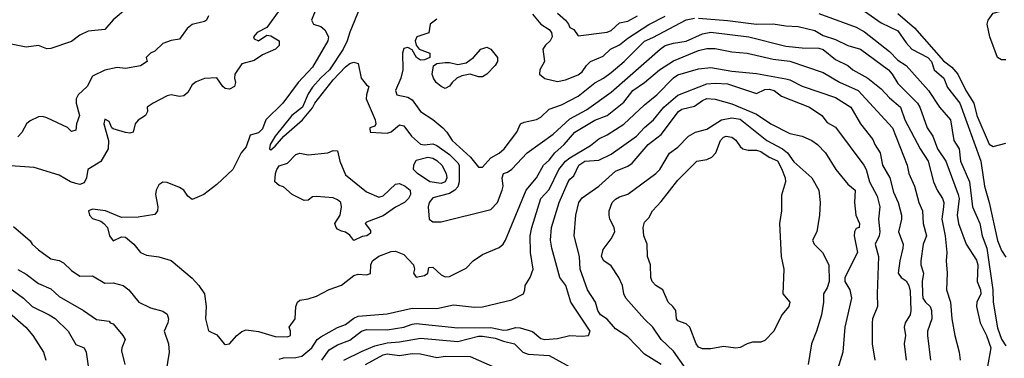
# Model space of a CAD drawing. Header units: metres. Extents: x -46681 to -43747, y -240911 to -237677.
# Tile 621 of 656: x -45669 to -45550, y -238970 to -238929. Entities that reach past the tile are written whole.
import ezdxf

# ---------------------------------------------------------------- set-up
doc = ezdxf.new("R2010")
doc.units = ezdxf.units.M
doc.layers.add('CONTOUR_INDEX', color=1, linetype='Continuous')
doc.layers.add('CONTOUR_INTER', color=3, linetype='Continuous')

msp = doc.modelspace()

# ---------------------------------------------------------------- linework, layer by layer
at = {"layer": 'CONTOUR_INDEX'}
for points, elevation in [([(-45637.73, -238928.02), (-45639.1, -238929.92), (-45640.24, -238930.52), (-45640.71, -238931.02), (-45640.6, -238931.28), (-45640.1, -238931.51), (-45639.1, -238930.83), (-45638.6, -238930.93), (-45637.6, -238931.52), (-45637.6, -238932.09), (-45638.03, -238932.52), (-45639.6, -238933.2), (-45640.6, -238933.89), (-45642.1, -238934.28), (-45642.93, -238935.52), (-45643, -238936.02), (-45642.87, -238936.52), (-45643, -238937.02), (-45643.6, -238937.35), (-45644.1, -238937.25), (-45644.38, -238937.02), (-45645.1, -238935.98), (-45646.6, -238936.07), (-45647.6, -238936.45), (-45648.1, -238936.83), (-45648.6, -238937.73), (-45649.1, -238938.15), (-45649.6, -238938.21), (-45650.6, -238938.04), (-45651.1, -238938.15), (-45652.77, -238939.02), (-45653.52, -238939.52), (-45653.48, -238940.02), (-45653.69, -238940.52), (-45654.6, -238941.08), (-45654.97, -238941.52), (-45655.18, -238942.52), (-45655.6, -238942.63), (-45656.1, -238942.57), (-45657.6, -238942.13), (-45657.78, -238942.02), (-45658.1, -238941.24), (-45658.6, -238940.97), (-45658.73, -238941.52), (-45658.18, -238943.52), (-45658.22, -238944.52), (-45659.1, -238946.06), (-45660.64, -238947.02), (-45660.82, -238948.02), (-45661.1, -238948.63), (-45661.6, -238948.83), (-45662.1, -238948.73), (-45662.74, -238948.52), (-45664.1, -238947.69), (-45667.1, -238946.8), (-45671.1, -238946.49)], 90), ([(-45604.1, -238928.17), (-45603.13, -238929.02), (-45602.74, -238929.52), (-45602.6, -238929.91), (-45602.1, -238930.14), (-45601.6, -238930.92), (-45598.1, -238930.49), (-45597.6, -238930.27), (-45596.6, -238929.34), (-45595.6, -238929.13), (-45594.44, -238928.52)], 85), ([(-45567.1, -238927.94), (-45565.1, -238929.34), (-45563.1, -238930.33), (-45562.1, -238931.75), (-45561.39, -238932.52), (-45559.46, -238933.52), (-45559.03, -238934.02), (-45558.7, -238935.02), (-45557.54, -238936.02), (-45557.1, -238937.16), (-45555.61, -238939.02), (-45553.11, -238946.02), (-45552.66, -238949.02), (-45552.1, -238951.02), (-45551.1, -238955.56), (-45550.6, -238956.8), (-45550.1, -238957.59)], 85), ([(-45637.6, -238969.88), (-45637.1, -238969.71), (-45635.6, -238969.7), (-45634.86, -238969.52), (-45633.69, -238968.52), (-45633.03, -238967.52), (-45632.6, -238967.17), (-45630.6, -238966.06), (-45629.6, -238965.7), (-45628.6, -238964.96), (-45628.1, -238964.71), (-45624.6, -238964.42), (-45621.6, -238963.75), (-45618.6, -238963.79), (-45616.6, -238963.34), (-45614.1, -238963.62), (-45613.1, -238963.56), (-45609.6, -238962.75), (-45608.19, -238962.02), (-45608, -238961.52), (-45607.99, -238961.02), (-45607.36, -238960.02), (-45607, -238959.02), (-45607.32, -238957.02), (-45607.37, -238955.02), (-45607.17, -238954.02), (-45606.1, -238950.53), (-45605.1, -238949.44), (-45603.91, -238947.02), (-45603.1, -238946.03), (-45602.6, -238945.62), (-45600.1, -238944.12), (-45599.1, -238943.32), (-45598.1, -238942.85), (-45596.1, -238941.55), (-45593.6, -238939.22), (-45592.11, -238938.02), (-45590.1, -238935.97), (-45589.6, -238935.61), (-45587.1, -238934.89), (-45585.6, -238934.74), (-45583.1, -238935.17), (-45580.1, -238935.47), (-45576.6, -238936.08), (-45576.1, -238936.22), (-45574.6, -238937), (-45570.6, -238938.33), (-45568.76, -238939.52), (-45567.59, -238941.52), (-45566.1, -238943.41), (-45565.87, -238944.02), (-45565.23, -238945.02), (-45564.93, -238946.52), (-45564.05, -238948.02), (-45563.6, -238949.76), (-45563.06, -238951.02), (-45562.65, -238952.52), (-45562.65, -238953.02), (-45563.02, -238954.52), (-45562.46, -238956.02), (-45562.47, -238956.52), (-45562.87, -238958.02), (-45563.05, -238959.52), (-45562.7, -238960.02), (-45562.1, -238960.46), (-45561.76, -238961.02), (-45561.6, -238961.67), (-45561.51, -238964.02), (-45561.6, -238964.52), (-45562.19, -238965.52), (-45562.31, -238966.02), (-45562.18, -238967.02), (-45562.31, -238968.02), (-45562.1, -238970.02)], 90), ([(-45669.6, -238953.9), (-45667.6, -238955.61), (-45667.34, -238956.02), (-45666.6, -238956.72), (-45665.1, -238957.79), (-45664.1, -238957.99), (-45663.6, -238958.27), (-45662.6, -238959.2), (-45661.6, -238959.86), (-45660.1, -238959.85), (-45658.6, -238960.71), (-45657.6, -238960.67), (-45656.39, -238961.02), (-45655.73, -238961.52), (-45654.52, -238963.02), (-45653.1, -238963.7), (-45651.6, -238964.11), (-45651.1, -238964.44), (-45650.95, -238965.02), (-45651.03, -238965.52), (-45651.46, -238966.52), (-45650.95, -238968.02), (-45650.85, -238969.02), (-45651.26, -238971.52)], 90)]:
    msp.add_lwpolyline(points, dxfattribs=dict(at, elevation=elevation))
at = {"layer": 'CONTOUR_INTER'}
for points, elevation in [([(-45655.86, -238927.52), (-45657.6, -238928.99), (-45658.6, -238930.15), (-45660.6, -238930.34), (-45661.6, -238930.83), (-45662.6, -238931.59), (-45665.1, -238932.43), (-45665.6, -238932.48), (-45666.6, -238932.07), (-45668.1, -238932.26), (-45671.1, -238931.69)], 92), ([(-45633.13, -238927.52), (-45633.73, -238929.02), (-45633.49, -238929.52), (-45632.6, -238929.8), (-45632.1, -238930.18), (-45631.67, -238931.02), (-45631.76, -238931.52), (-45633.6, -238934.68), (-45635.31, -238936.52), (-45637.16, -238939.02), (-45639.2, -238941.02), (-45639.6, -238942.13), (-45640.1, -238942.62), (-45641.1, -238942.9), (-45641.6, -238944.28), (-45642.18, -238945.02), (-45643.17, -238947.02), (-45645.1, -238948.83), (-45646.7, -238950.02), (-45648.1, -238950.62), (-45648.6, -238950.25), (-45649.1, -238949.5), (-45649.6, -238949.2), (-45651.1, -238948.6), (-45651.6, -238948.54), (-45652.1, -238948.86), (-45652.43, -238949.52), (-45652.51, -238950.02), (-45652.21, -238951.52), (-45652.28, -238952.02), (-45652.6, -238952.45), (-45654.6, -238952.75), (-45656.6, -238952.79), (-45658.51, -238952.02), (-45660.1, -238951.82), (-45660.56, -238952.02), (-45660.47, -238952.52), (-45660.1, -238952.91), (-45659.1, -238953.26), (-45658.71, -238953.52), (-45658.28, -238954.02), (-45658.04, -238955.02), (-45657.6, -238955.63), (-45656.6, -238955.15), (-45656.1, -238955.16), (-45655.1, -238956.01), (-45654.31, -238957.02), (-45653.6, -238957.35), (-45652.1, -238957.54), (-45650.6, -238958), (-45648.1, -238960.1), (-45647.27, -238961.02), (-45646.6, -238962.02), (-45646.39, -238963.52), (-45646.48, -238965.02), (-45646.1, -238966.45), (-45645.1, -238966.96), (-45644.25, -238968.02), (-45644.1, -238968.11), (-45643.6, -238968.05), (-45642.7, -238967.02), (-45642.1, -238966.56), (-45641.6, -238966.35), (-45640.1, -238966.55), (-45638.1, -238967.14), (-45636.6, -238967.19), (-45636.26, -238967.02), (-45636.25, -238966.52), (-45636.42, -238966.02), (-45635.7, -238965.02), (-45635.61, -238963.52), (-45635.4, -238963.02), (-45635.1, -238962.78), (-45634.1, -238962.63), (-45633.1, -238962.27), (-45631.6, -238961.49), (-45630.1, -238960.96), (-45628.6, -238959.81), (-45628.1, -238959.65), (-45627.1, -238959.71), (-45626.6, -238959.54), (-45626.57, -238958.52), (-45626.38, -238958.02), (-45625.6, -238957.48), (-45624.1, -238956.92), (-45623.6, -238956.88), (-45622.6, -238957.25), (-45621.42, -238958.52), (-45621.31, -238959.02), (-45621.43, -238959.52), (-45621.1, -238960), (-45620.1, -238959.78), (-45619.71, -238959.52), (-45619.6, -238958.84), (-45619.1, -238958.79), (-45618.1, -238959.72), (-45617.6, -238959.94), (-45617.1, -238959.91), (-45615.1, -238958.93), (-45614.23, -238958.02), (-45613.1, -238957.26), (-45611.1, -238956.44), (-45610.64, -238956.02), (-45610.33, -238955.52), (-45607.86, -238949.52), (-45606.61, -238948.02), (-45605.77, -238946.52), (-45605.1, -238945.91), (-45604.4, -238945.02), (-45603.3, -238944.02), (-45602.01, -238942.52), (-45599.6, -238941.08), (-45598.1, -238940.51), (-45596.1, -238938.92), (-45595.01, -238937.52), (-45593.6, -238936.53), (-45591.8, -238935.02), (-45590.1, -238933.91), (-45587.1, -238932.7), (-45586.1, -238932.46), (-45585.1, -238932.43), (-45583.1, -238932.84), (-45581.23, -238933.02), (-45578.1, -238933.72), (-45576.1, -238933.95), (-45572.1, -238935.32), (-45570.1, -238936.51), (-45567.88, -238937.52), (-45563.73, -238942.02), (-45561.98, -238946.52), (-45561.76, -238947.52), (-45561.1, -238949.02), (-45560.58, -238951.02), (-45560.13, -238952.02), (-45560.05, -238953.52), (-45559.63, -238955.02), (-45560.04, -238956.02), (-45560.34, -238958.02), (-45560.33, -238958.52), (-45560.01, -238959.52), (-45560.15, -238960.52), (-45560.14, -238962.02), (-45560.1, -238962.54), (-45559.77, -238963.02), (-45559.18, -238963.52), (-45559.02, -238964.02), (-45559, -238965.02), (-45559.5, -238966.52), (-45559.51, -238967.02), (-45559.15, -238970.02)], 89), ([(-45627.88, -238927.52), (-45629.1, -238930.47), (-45629.41, -238931.52), (-45629.9, -238932.52), (-45631.56, -238935.02), (-45632.6, -238935.97), (-45633.6, -238937.12), (-45634.1, -238937.92), (-45634.78, -238939.52), (-45636.1, -238940.5), (-45638.1, -238942.99), (-45638.69, -238944.02), (-45638.76, -238944.52), (-45638.6, -238944.64), (-45638.1, -238944.21), (-45637.06, -238943.02), (-45634.79, -238941.02), (-45633.6, -238939.61), (-45633.3, -238939.02), (-45631.1, -238936.21), (-45629.6, -238934.66), (-45629.1, -238934.25), (-45628.6, -238934.1), (-45628.1, -238934.23), (-45627.72, -238936.02), (-45627.1, -238936.82), (-45626.81, -238937.02), (-45627.1, -238938.02), (-45627.12, -238938.52), (-45626.06, -238941.02), (-45625.98, -238941.52), (-45626.1, -238941.82), (-45626.7, -238942.02), (-45626.66, -238942.52), (-45624.6, -238942.65), (-45624.1, -238942.48), (-45623.1, -238941.63), (-45622.6, -238941.77), (-45621.66, -238943.02), (-45620.6, -238943.99), (-45620.1, -238944.06), (-45619.1, -238943.94), (-45618.6, -238944.12), (-45617.1, -238945.21), (-45616.1, -238946.21), (-45615.93, -238946.52), (-45615.91, -238948.52), (-45616.1, -238949.1), (-45616.45, -238949.52), (-45617.1, -238949.92), (-45619.1, -238950.44), (-45619.53, -238951.02), (-45619.65, -238951.52), (-45619.56, -238953.02), (-45619.1, -238953.34), (-45618.1, -238953.33), (-45612.1, -238951.85), (-45611.32, -238951.02), (-45610.75, -238949.52), (-45610.64, -238949.02), (-45610.76, -238948.02), (-45610.6, -238947.5), (-45610.1, -238947.35), (-45609.6, -238946.98), (-45607.74, -238945.02), (-45604.6, -238942.77), (-45602.6, -238940.93), (-45600.6, -238939.82), (-45597.6, -238937.72), (-45591.73, -238932.52), (-45591.1, -238932.09), (-45590.1, -238931.78), (-45588.6, -238931.56), (-45586.6, -238930.69), (-45585.6, -238930.48), (-45581.02, -238931.02), (-45576.6, -238932.16), (-45574.6, -238932.37), (-45572.6, -238932.42), (-45572.1, -238932.56), (-45570.6, -238933.75), (-45569.1, -238934.48), (-45568.51, -238935.02), (-45566.71, -238936.02), (-45565.1, -238937.3), (-45564.1, -238938.38), (-45562.78, -238939.52), (-45562.26, -238941.02), (-45560.41, -238944.52), (-45559.45, -238946.02), (-45558.8, -238948.52), (-45558.35, -238949.52), (-45557.72, -238950.52), (-45557.57, -238951.02), (-45557.59, -238951.52), (-45557.81, -238953.02), (-45557.38, -238955.02), (-45557.19, -238957.02), (-45557.28, -238958.02), (-45557.15, -238959.52), (-45557.21, -238961.52), (-45556.73, -238963.02), (-45556.6, -238965.02), (-45556.24, -238967.02), (-45555.7, -238969.02), (-45555.58, -238970.02)], 88), ([(-45607.1, -238928.32), (-45606.1, -238929.5), (-45605.1, -238930.16), (-45604.81, -238930.52), (-45604.73, -238931.02), (-45604.98, -238931.52), (-45605.54, -238932.02), (-45605.84, -238932.52), (-45605.65, -238934.02), (-45606.21, -238935.02), (-45606.27, -238935.52), (-45605.6, -238936.05), (-45604.1, -238936.43), (-45603.1, -238936.22), (-45601.6, -238935.62), (-45601.1, -238935.26), (-45600.6, -238934.49), (-45600.12, -238934.02), (-45598.6, -238933.36), (-45597.7, -238932.52), (-45596.6, -238932.01), (-45595.6, -238931.19), (-45593.1, -238929.55), (-45591.1, -238928.55)], 86), ([(-45572.6, -238928.24), (-45568.1, -238929.88), (-45567.1, -238930.42), (-45564.1, -238932.81), (-45563.1, -238933.85), (-45562.1, -238934.47), (-45559.39, -238937.52), (-45558.08, -238939.52), (-45556.74, -238941.02), (-45556.34, -238943.52), (-45555.71, -238944.52), (-45555.54, -238946.02), (-45554.47, -238948.52), (-45554.1, -238951.52), (-45553.2, -238953.52), (-45552.92, -238955.02), (-45552.36, -238956.52), (-45551.65, -238961.52), (-45551.6, -238963.02), (-45551.1, -238966.12), (-45550.6, -238967.49), (-45550.1, -238968.26)], 86), ([(-45563.1, -238928.21), (-45561.1, -238929.93), (-45557.6, -238933.93), (-45556.6, -238934.69), (-45555.86, -238935.52), (-45554.89, -238937.52), (-45553.95, -238939.02), (-45553.59, -238940.52), (-45552.1, -238943.95), (-45551.6, -238944.26), (-45550.1, -238943.86)], 84), ([(-45550.1, -238933.79), (-45550.6, -238933.82), (-45551.1, -238933.52), (-45552.03, -238931.02), (-45552.34, -238929.52), (-45552.21, -238929.02), (-45551.6, -238928.17), (-45550.1, -238927.79)], 84), ([(-45646.12, -238928.52), (-45646.34, -238929.02), (-45646.6, -238929.18), (-45648.1, -238929.55), (-45648.68, -238930.02), (-45649.6, -238931.33), (-45650.6, -238931.48), (-45651.6, -238931.84), (-45652.6, -238932.77), (-45653.11, -238933.02), (-45653.64, -238933.52), (-45653.49, -238934.02), (-45654.31, -238934.52), (-45656.1, -238934.86), (-45657.1, -238934.72), (-45658.6, -238935.04), (-45660.1, -238935.77), (-45660.72, -238937.02), (-45661.82, -238938.02), (-45662.04, -238938.52), (-45662.06, -238939.02), (-45661.67, -238940.52), (-45662.01, -238941.52), (-45662.1, -238942.29), (-45662.6, -238942.46), (-45663.1, -238941.97), (-45665.6, -238940.79), (-45666.1, -238940.63), (-45666.6, -238940.68), (-45667.6, -238941.16), (-45668.05, -238941.52), (-45668.6, -238942.57), (-45669.1, -238943.09)], 91), ([(-45618.6, -238928.91), (-45619.41, -238929.52), (-45619.6, -238930.55), (-45621.03, -238931.02), (-45621.22, -238931.52), (-45621.09, -238932.02), (-45620.76, -238932.52), (-45619.46, -238933.02), (-45619.46, -238933.52), (-45620.1, -238933.81), (-45620.6, -238933.86), (-45621.07, -238933.52), (-45621.6, -238932.6), (-45622.1, -238932.32), (-45622.6, -238932.45), (-45622.77, -238933.02), (-45622.71, -238935.02), (-45622.95, -238936.02), (-45623.6, -238937.52), (-45623.42, -238938.02), (-45622.1, -238938.3), (-45621.6, -238938.61), (-45620.6, -238940.04), (-45619.1, -238941.01), (-45617.91, -238942.02), (-45617.4, -238942.52), (-45616.78, -238943.52), (-45614.56, -238945.52), (-45613.6, -238946.75), (-45613.1, -238946.73), (-45612.1, -238945.61), (-45611.1, -238945.07), (-45610.52, -238944.52), (-45608.99, -238942.52), (-45608.52, -238941.52), (-45608.1, -238941.31), (-45606.6, -238940.98), (-45606.1, -238940.72), (-45605.1, -238939.74), (-45603.6, -238939.24), (-45601.6, -238938.2), (-45599.6, -238936.57), (-45598.55, -238936.02), (-45597.6, -238935.32), (-45596.06, -238934.02), (-45593.6, -238931.55), (-45592.6, -238931.13), (-45588.6, -238928.99), (-45587.6, -238928.77)], 87), ([(-45587.1, -238928.79), (-45583.6, -238929.08), (-45580.1, -238929.52), (-45578.1, -238929.48), (-45576.6, -238929.71), (-45575.1, -238929.78), (-45573.1, -238930.28), (-45572.1, -238930.87), (-45570.6, -238931.35), (-45569.1, -238932.08), (-45567.6, -238932.53), (-45564.22, -238935.02), (-45563.78, -238935.52), (-45563.1, -238936.67), (-45560.73, -238939.02), (-45560.44, -238939.52), (-45559.55, -238942.02), (-45558.87, -238943.02), (-45558.31, -238944.52), (-45557.31, -238946.02), (-45555.83, -238950.02), (-45555.7, -238950.52), (-45555.94, -238952.52), (-45555.79, -238953.52), (-45554.88, -238956.02), (-45553.6, -238957.97), (-45553.44, -238958.52), (-45553.55, -238960.52), (-45553.15, -238961.52), (-45553.11, -238962.02), (-45553.59, -238963.02), (-45553.6, -238963.52), (-45553.18, -238965.52), (-45552.42, -238967.02), (-45551.91, -238968.52), (-45552.33, -238971.02)], 87), ([(-45613.3, -238932.52), (-45612.6, -238932.29), (-45612.11, -238932.52), (-45611.33, -238933.52), (-45611.32, -238934.02), (-45611.6, -238934.48), (-45612.6, -238935.52), (-45613.1, -238935.87), (-45613.6, -238935.86), (-45614.6, -238935.54), (-45615.6, -238935.73), (-45616.19, -238936.02), (-45616.78, -238936.52), (-45617.1, -238937), (-45617.6, -238937.25), (-45618.1, -238937.03), (-45618.69, -238936.52), (-45619.02, -238936.02), (-45619.16, -238935.52), (-45619.03, -238934.52), (-45618.6, -238934.24), (-45617.6, -238934.14), (-45617.1, -238934.12), (-45616.1, -238934.36), (-45615.1, -238934.17), (-45614.2, -238933.52), (-45613.3, -238932.52)], 87), ([(-45632.47, -238970.02), (-45631.6, -238968.76), (-45630.6, -238968.16), (-45629.1, -238967.59), (-45627.7, -238966.52), (-45627.1, -238966.29), (-45624.6, -238966.36), (-45622.6, -238966.02), (-45621.6, -238965.65), (-45621.1, -238965.6), (-45616.1, -238966.09), (-45612.1, -238966.07), (-45610.6, -238966.37), (-45610.1, -238966.36), (-45609.1, -238966.07), (-45608.6, -238966.12), (-45607.1, -238966.56), (-45606.1, -238967.4), (-45605.6, -238967.51), (-45604.1, -238967.41), (-45602.6, -238967.02), (-45601.1, -238967.12), (-45600.35, -238967.02), (-45600.14, -238966.52), (-45602.49, -238963.02), (-45603.08, -238961.02), (-45603.82, -238960.02), (-45604.78, -238956.52), (-45604.92, -238955.52), (-45604.81, -238954.02), (-45603.87, -238951.02), (-45602.79, -238948.52), (-45602.6, -238948.19), (-45602.1, -238947.77), (-45601.51, -238946.52), (-45600.78, -238946.02), (-45599.1, -238945.88), (-45597.6, -238945.17), (-45594.55, -238943.02), (-45593.6, -238941.95), (-45592.53, -238941.02), (-45591.27, -238939.52), (-45589.6, -238938.08), (-45586.1, -238936.71), (-45585.1, -238936.61), (-45583.6, -238936.71), (-45580.1, -238937.86), (-45579.1, -238937.39), (-45578.6, -238937.35), (-45577.98, -238937.52), (-45577.1, -238938.18), (-45573.73, -238939.52), (-45572.25, -238940.52), (-45571.6, -238941.34), (-45570.6, -238941.92), (-45567.2, -238946.52), (-45566.92, -238947.02), (-45566.5, -238948.52), (-45565.6, -238950.24), (-45565.27, -238951.52), (-45565.43, -238953.02), (-45565.24, -238954.52), (-45565.33, -238955.02), (-45565.81, -238956.02), (-45565.41, -238957.52), (-45565.6, -238962.02), (-45565.53, -238963.52), (-45566.13, -238965.02), (-45566.17, -238965.52), (-45566.18, -238968.02), (-45565.88, -238970.02)], 91), ([(-45591.58, -238970.52), (-45593.6, -238969.28), (-45595.6, -238967.19), (-45597.1, -238966.22), (-45598.1, -238965.08), (-45598.91, -238964.52), (-45599.23, -238964.02), (-45599.51, -238963.02), (-45600.49, -238961.52), (-45601.35, -238959.02), (-45601.43, -238957.52), (-45602.08, -238955.02), (-45601.88, -238952.52), (-45601.5, -238951.02), (-45601.1, -238950.45), (-45599.1, -238949.05), (-45597.1, -238947.21), (-45595.6, -238946.64), (-45595.1, -238946.27), (-45593.15, -238944.02), (-45591.6, -238942.79), (-45589.51, -238940.02), (-45589.1, -238939.75), (-45587.6, -238939.4), (-45586.6, -238938.69), (-45586.1, -238938.48), (-45585.1, -238938.54), (-45583.1, -238939.11), (-45580.1, -238940.37), (-45578.39, -238941.52), (-45576.1, -238942.69), (-45574.6, -238943), (-45573.46, -238943.52), (-45572.78, -238944.02), (-45571.82, -238945.02), (-45570.57, -238947.02), (-45569.1, -238948.79), (-45568.25, -238949.52), (-45568.31, -238951.02), (-45568.16, -238952.52), (-45567.69, -238953.52), (-45567.75, -238954.02), (-45568.1, -238954.13), (-45568.31, -238954.52), (-45568.35, -238955.02), (-45567.96, -238957.02), (-45569.49, -238960.02), (-45569.46, -238960.52), (-45568.89, -238961.52), (-45568.68, -238962.52), (-45569.46, -238966.02), (-45569.71, -238969.02), (-45570.49, -238971.52)], 92), ([(-45588.6, -238971.1), (-45590.1, -238968.93), (-45591.61, -238967.52), (-45592.6, -238966.01), (-45593.6, -238965.07), (-45595.84, -238962.52), (-45596.08, -238962.02), (-45596.26, -238961.02), (-45596.69, -238960.02), (-45597.6, -238958.64), (-45598.5, -238958.02), (-45598.77, -238957.52), (-45598.6, -238956.67), (-45597.6, -238955.37), (-45597.19, -238954.52), (-45597.24, -238954.02), (-45597.78, -238953.02), (-45597.88, -238952.52), (-45597.86, -238952.02), (-45597.51, -238951.02), (-45597.1, -238950.59), (-45596.6, -238950.31), (-45595.6, -238950), (-45592.22, -238947.52), (-45591.75, -238947.02), (-45590.6, -238945.06), (-45589.6, -238944.32), (-45588.32, -238943.02), (-45587.46, -238942.52), (-45586.1, -238942.16), (-45584.33, -238941.02)], 93), ([(-45584.33, -238941.02), (-45583.1, -238940.78), (-45582.1, -238940.95), (-45578.86, -238943.52), (-45576.98, -238944.52), (-45576.38, -238945.02), (-45575.6, -238946.08), (-45573.46, -238948.02), (-45572.59, -238949.52), (-45572.43, -238951.02), (-45572.51, -238952.52), (-45572.84, -238954.52), (-45573.35, -238955.52), (-45573.16, -238956.02), (-45572.16, -238957.02), (-45571.42, -238958.52), (-45571.38, -238960.52), (-45571.6, -238961.3), (-45572.05, -238962.02), (-45572.04, -238963.02), (-45572.28, -238964.52), (-45572.87, -238966.52), (-45573.51, -238968.02), (-45573.91, -238970.52)], 93), ([(-45583.76, -238943.02), (-45583.1, -238943.13), (-45582.6, -238943.5), (-45582.1, -238944.25), (-45581.75, -238944.52), (-45581.1, -238944.7), (-45580.1, -238944.68), (-45579.6, -238944.84), (-45578.6, -238945.53), (-45577.6, -238945.98), (-45577.1, -238946.89), (-45576.67, -238948.02), (-45576.62, -238948.52), (-45577.1, -238950.13), (-45577.09, -238952.02), (-45577.35, -238953.52), (-45577.15, -238957.52), (-45576.84, -238959.02), (-45576.96, -238962.02), (-45576.09, -238963.02), (-45576.21, -238963.52), (-45577.07, -238964.52), (-45578.04, -238966.52), (-45579.1, -238967.65), (-45579.6, -238967.84), (-45580.6, -238967.84), (-45581.25, -238968.02), (-45582.1, -238968.49), (-45582.6, -238968.56), (-45584.1, -238968.35), (-45585.6, -238968.63), (-45586.6, -238968.64), (-45587.1, -238968.42), (-45587.39, -238968.02), (-45588.13, -238966.02), (-45588.6, -238965.63), (-45589.6, -238965.25), (-45589.75, -238965.02), (-45589.84, -238964.02), (-45590.18, -238963.52), (-45590.77, -238963.02), (-45591.4, -238961.52), (-45592.22, -238961.02), (-45592.7, -238960.52), (-45592.85, -238960.02), (-45592.9, -238958.52), (-45593.23, -238957.52), (-45593.28, -238956.02), (-45593.67, -238955.02), (-45593.77, -238954.02), (-45593.6, -238953.36), (-45593.1, -238952.84), (-45592.66, -238952.02), (-45591.6, -238950.89), (-45589.6, -238948.32), (-45587.3, -238946.02), (-45586.1, -238945.8), (-45585.48, -238945.52), (-45585.03, -238945.02), (-45584.45, -238943.52), (-45584.1, -238943.14), (-45583.76, -238943.02)], 94), ([(-45631.73, -238945.02), (-45631.1, -238944.75), (-45630.6, -238944.77), (-45630.29, -238946.02), (-45629.6, -238947.67), (-45627.1, -238949.71), (-45625.6, -238950.34), (-45625.1, -238950.2), (-45623.6, -238948.81), (-45623.1, -238948.72), (-45622.45, -238949.02), (-45621.84, -238949.52), (-45621.78, -238950.02), (-45622.02, -238950.52), (-45622.53, -238951.02), (-45623.6, -238951.57), (-45625.1, -238952.59), (-45627.1, -238953.39), (-45627.25, -238953.52), (-45626.6, -238954.38), (-45626.6, -238954.68), (-45627.05, -238955.02), (-45627.6, -238955.1), (-45628.6, -238955.6), (-45629.1, -238954.95), (-45629.6, -238954.56), (-45630.1, -238954.47), (-45630.6, -238954.22), (-45630.73, -238954.02), (-45630.91, -238953.52), (-45630.25, -238952.52), (-45630.1, -238951.52), (-45630.18, -238951.02), (-45630.6, -238950.68), (-45631.1, -238950.42), (-45633.1, -238950.28), (-45633.6, -238950.33), (-45634.1, -238950.7), (-45634.6, -238950.74), (-45636.04, -238950.02), (-45637.1, -238949.13), (-45637.6, -238948.95), (-45638.14, -238948.52), (-45638.05, -238947.52), (-45637.9, -238947.02), (-45637.6, -238946.57), (-45636.6, -238946.25), (-45635.6, -238945.21), (-45635.1, -238945.05), (-45634.1, -238945.24), (-45631.73, -238945.02)], 89), ([(-45619.7, -238945.52), (-45619.1, -238945.66), (-45618.6, -238945.95), (-45618, -238946.52), (-45617.49, -238947.52), (-45617.4, -238948.02), (-45617.61, -238948.52), (-45618.1, -238948.71), (-45619.45, -238948.52), (-45620.94, -238947.52), (-45621.43, -238947.02), (-45621.4, -238946.52), (-45621.1, -238945.9), (-45619.7, -238945.52)], 89), ([(-45669.1, -238959.09), (-45668.1, -238959.63), (-45666.6, -238960.75), (-45665.1, -238961.39), (-45664.1, -238962.31), (-45661.19, -238964.02), (-45659.6, -238965.11), (-45658.1, -238965.31), (-45657.95, -238965.52), (-45657.6, -238965.64), (-45656.45, -238967.02), (-45656.15, -238967.52), (-45656.57, -238968.52), (-45656.6, -238968.87), (-45656.19, -238970.52)], 91), ([(-45671.15, -238960.52), (-45668.41, -238962.52), (-45667.35, -238963.52), (-45665.29, -238964.52), (-45664.6, -238964.98), (-45663.01, -238966.52), (-45662.1, -238968.1), (-45661.1, -238968.53), (-45660.84, -238969.02), (-45660.56, -238971.02)], 92), ([(-45670.1, -238964.3), (-45668.12, -238966.02), (-45667.26, -238967.02), (-45665.98, -238969.02), (-45665.73, -238970.02)], 93), ([(-45629.82, -238970.02), (-45627.6, -238968.92), (-45626.1, -238968.28), (-45624.6, -238967.9), (-45623.1, -238967.79), (-45620.6, -238967.34), (-45616.1, -238967.75), (-45613.6, -238967.1), (-45613.1, -238967.09), (-45611.6, -238967.36), (-45610.6, -238967.73), (-45609.27, -238968.02), (-45608.25, -238969.02), (-45607.6, -238969.27), (-45605.1, -238969.44), (-45602.25, -238971.02)], 92), ([(-45627.22, -238970.52), (-45625.1, -238969.34), (-45624.6, -238969.22), (-45623.1, -238969.45), (-45621.6, -238969.2), (-45620.6, -238969.25), (-45618.6, -238969.67), (-45617.6, -238969.52), (-45614.6, -238969.55), (-45611.6, -238970.87)], 93)]:
    msp.add_lwpolyline(points, dxfattribs=dict(at, elevation=elevation))

doc.saveas('drawing.dxf')
